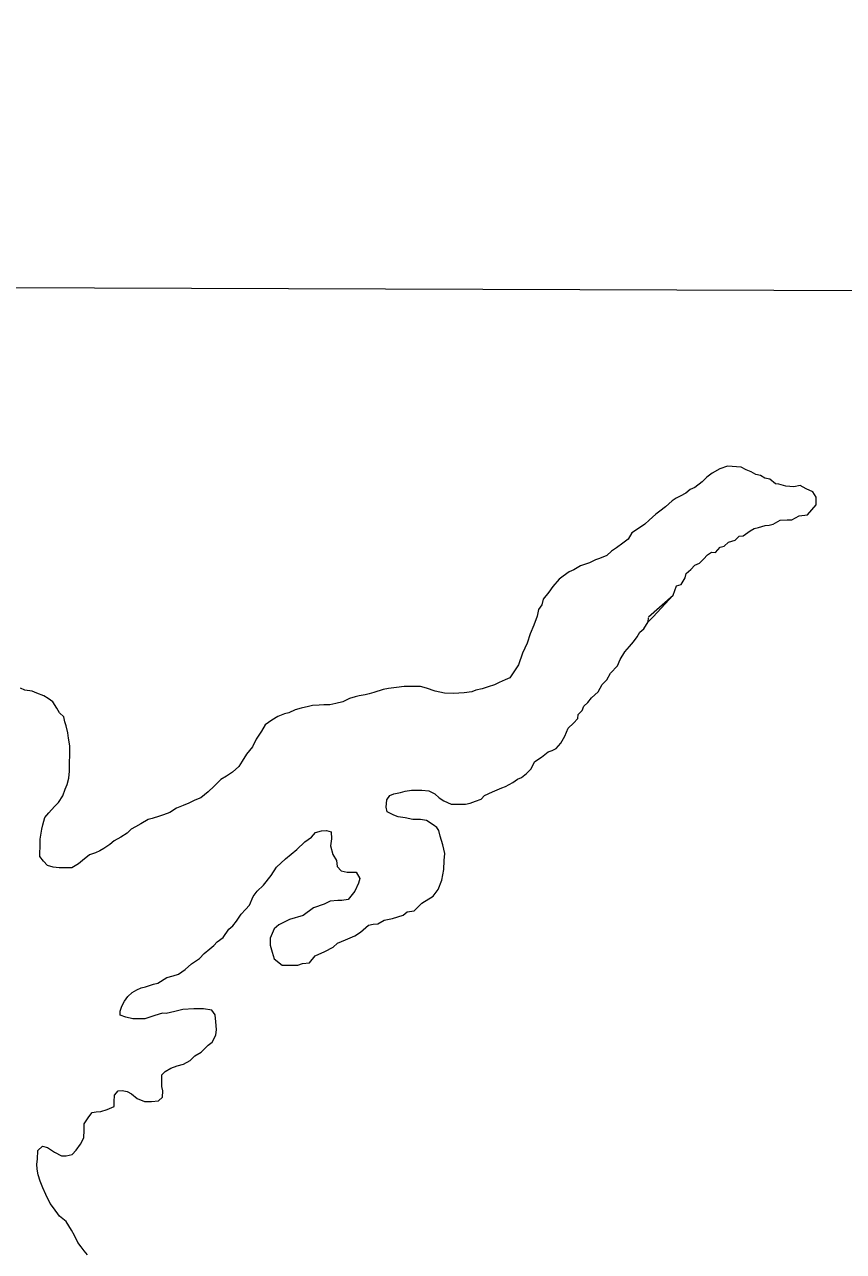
# Model space of a CAD drawing. Extents: x -1643653 to 4543381, y 1624270 to 13878484.
# Drawn here: x 803846 to 804251, y 9015750 to 9016356 of the extents above; entities that cross this region are included whole.
import ezdxf

# ---------------------------------------------------------------- set-up
doc = ezdxf.new("R2010")
doc.units = 0
doc.header["$LTSCALE"] = 160
doc.layers.add('60', color=7, linetype='Continuous', lineweight=13)

msp = doc.modelspace()

# ---------------------------------------------------------------- linework, layer by layer
at = {"layer": '60'}
msp.add_line((798190.5, 9016246.4), (834959.1, 9016114), dxfattribs=at)
for points in [[(804193.3, 9016137.9), (804189.5, 9016136.6), (804185.8, 9016134.4), (804183.1, 9016132.4), (804180.8, 9016130.2), (804177.3, 9016127.3), (804175, 9016126.3), (804172.8, 9016124.6), (804170, 9016123.1), (804168, 9016122.1), (804166, 9016120.7), (804162.7, 9016117.7), (804159.9, 9016115.7), (804157.9, 9016114.2), (804154.7, 9016111.2), (804152.6, 9016109.2), (804149.4, 9016107), (804146.1, 9016105), (804144.3, 9016101.8), (804141.6, 9016099.8), (804138.5, 9016097.6), (804136, 9016095.8), (804133.8, 9016093.8), (804130.2, 9016092.3), (804128.2, 9016091.6), (804125.2, 9016090.1), (804123.2, 9016089.4), (804120.7, 9016088.7), (804117.4, 9016086.7), (804115.2, 9016085.7), (804112.2, 9016083.5), (804110.2, 9016082), (804107.1, 9016078.5), (804105.1, 9016075.7), (804102.3, 9016072.2), (804101.6, 9016069.3), (804100, 9016067), (804099.3, 9016063.8), (804097.7, 9016059.3), (804095.9, 9016055), (804094.4, 9016050.5), (804092.1, 9016045.5), (804090.1, 9016039.8), (804087.8, 9016036.3), (804085.8, 9016033.3), (804083.5, 9016032.3), (804080.5, 9016031.1), (804078.2, 9016029.8), (804075.2, 9016028.9), (804072.2, 9016027.9), (804069, 9016027.2), (804067, 9016026.4), (804063.2, 9016026), (804058, 9016025.6), (804053.5, 9016025.8), (804048.9, 9016026.8), (804044.7, 9016028.2), (804041.7, 9016029), (804039.2, 9016029), (804036.9, 9016029), (804033.7, 9016029), (804029.9, 9016028.5), (804025.9, 9016028.1), (804023.2, 9016027.6), (804018.7, 9016026.1), (804016.4, 9016025.4), (804014.4, 9016024.9), (804011.4, 9016024.4), (804009.4, 9016023.9), (804006.6, 9016023.2), (804003.4, 9016021.5), (803999.9, 9016020.7), (803996.9, 9016020), (803993.9, 9016020), (803991.6, 9016019.8), (803988.3, 9016019.6), (803986.3, 9016019.1), (803982.8, 9016018.3), (803979.8, 9016017.6), (803976.6, 9016016.1), (803974.6, 9016015.6), (803971.3, 9016014.2), (803968.3, 9016012.4), (803965, 9016010.2), (803963.2, 9016007), (803960.5, 9016003), (803958.7, 9015999.2), (803955.7, 9015995.7), (803953.6, 9015992.2), (803951.9, 9015989.5), (803948.8, 9015986.8), (803945.8, 9015984.8), (803943.1, 9015983.1), (803939.8, 9015979.8), (803936.8, 9015977.1), (803933.2, 9015974.1), (803930.2, 9015972.9), (803927.2, 9015971.4), (803924.5, 9015970.2), (803921.2, 9015968.9), (803917.9, 9015966.9)], [(804193.3, 9016137.9), (804189.5, 9016136.6), (804185.8, 9016134.4), (804183.1, 9016132.4), (804180.8, 9016130.2), (804177.3, 9016127.3), (804175, 9016126.3), (804172.8, 9016124.6), (804170, 9016123.1), (804168, 9016122.1), (804166, 9016120.7), (804162.7, 9016117.7), (804159.9, 9016115.7), (804157.9, 9016114.2), (804154.7, 9016111.2), (804152.6, 9016109.2), (804149.4, 9016107), (804146.1, 9016105), (804144.3, 9016101.8), (804141.6, 9016099.8), (804138.5, 9016097.6), (804136, 9016095.8), (804133.8, 9016093.8), (804130.2, 9016092.3), (804128.2, 9016091.6), (804125.2, 9016090.1), (804123.2, 9016089.4), (804120.7, 9016088.7), (804117.4, 9016086.7), (804115.2, 9016085.7), (804112.2, 9016083.5), (804110.2, 9016082), (804107.1, 9016078.5), (804105.1, 9016075.7), (804102.3, 9016072.2), (804101.6, 9016069.3), (804100, 9016067), (804099.3, 9016063.8), (804097.7, 9016059.3), (804095.9, 9016055), (804094.4, 9016050.5), (804092.1, 9016045.5), (804090.1, 9016039.8), (804087.8, 9016036.3), (804085.8, 9016033.3), (804083.5, 9016032.3), (804080.5, 9016031.1), (804078.2, 9016029.8), (804075.2, 9016028.9), (804072.2, 9016027.9), (804069, 9016027.2), (804067, 9016026.4), (804063.2, 9016026), (804058, 9016025.6), (804053.5, 9016025.8), (804048.9, 9016026.8), (804044.7, 9016028.2), (804041.7, 9016029), (804039.2, 9016029), (804036.9, 9016029), (804033.7, 9016029), (804029.9, 9016028.5), (804025.9, 9016028.1), (804023.2, 9016027.6), (804018.7, 9016026.1), (804016.4, 9016025.4), (804014.4, 9016024.9), (804011.4, 9016024.4), (804009.4, 9016023.9), (804006.6, 9016023.2), (804003.4, 9016021.5), (803999.9, 9016020.7), (803996.9, 9016020), (803993.9, 9016020), (803991.6, 9016019.8), (803988.3, 9016019.6), (803986.3, 9016019.1), (803982.8, 9016018.3), (803979.8, 9016017.6), (803976.6, 9016016.1), (803974.6, 9016015.6), (803971.3, 9016014.2), (803968.3, 9016012.4), (803965, 9016010.2), (803963.2, 9016007), (803960.5, 9016003), (803958.7, 9015999.2), (803955.7, 9015995.7), (803953.6, 9015992.2), (803951.9, 9015989.5), (803948.8, 9015986.8), (803945.8, 9015984.8), (803943.1, 9015983.1), (803939.8, 9015979.8), (803936.8, 9015977.1), (803933.2, 9015974.1), (803930.2, 9015972.9), (803927.2, 9015971.4), (803924.5, 9015970.2), (803921.2, 9015968.9), (803917.9, 9015966.9)], [(804237.2, 9016118.8), (804237.1, 9016122.5), (804235.6, 9016125.2), (804232.2, 9016126.7), (804229.2, 9016128.3), (804226.1, 9016127.7), (804222.2, 9016128), (804222.2, 9016128), (804218.8, 9016128.9), (804217, 9016129.2), (804214.3, 9016131.5), (804211.8, 9016132), (804209.6, 9016133.2), (804207.3, 9016133.8), (804205.1, 9016135), (804202.6, 9016136.1), (804200.1, 9016137.3), (804193.3, 9016137.9)], [(804237.2, 9016118.8), (804237.1, 9016122.5), (804235.6, 9016125.2), (804232.2, 9016126.7), (804229.2, 9016128.3), (804226.1, 9016127.7), (804222.2, 9016128), (804222.2, 9016128), (804218.8, 9016128.9), (804217, 9016129.2), (804214.3, 9016131.5), (804211.8, 9016132), (804209.6, 9016133.2), (804207.3, 9016133.8), (804205.1, 9016135), (804202.6, 9016136.1), (804200.1, 9016137.3), (804193.3, 9016137.9)], [(804154.3, 9016063.5), (804166.6, 9016074.2), (804167.4, 9016076.5), (804168.1, 9016078.7), (804170.4, 9016079.4), (804172.4, 9016082.7), (804172.9, 9016084.9), (804175.2, 9016086.9), (804177.2, 9016088.9), (804179.5, 9016089.9), (804181.5, 9016091.9), (804183.5, 9016094.1), (804185.5, 9016095.4), (804187.5, 9016095.3), (804189.8, 9016097.8), (804191.8, 9016098.3), (804193.8, 9016100.3), (804197.1, 9016101.3), (804199.1, 9016103.3), (804201.1, 9016103.5), (804204.6, 9016106), (804206.6, 9016107), (804208.6, 9016107.5), (804211.9, 9016108.5), (804213.9, 9016108.7), (804215.9, 9016109.2), (804219.4, 9016111.2), (804222.9, 9016111.4), (804225.2, 9016111.4), (804228.7, 9016113.3), (804232.9, 9016113.8), (804237.2, 9016118.8)], [(804156.6, 9016063.5), (804166.6, 9016074.2), (804167.4, 9016076.5), (804168.1, 9016078.7), (804170.4, 9016079.4), (804172.4, 9016082.7), (804172.9, 9016084.9), (804175.2, 9016086.9), (804177.2, 9016088.9), (804179.5, 9016089.9), (804181.5, 9016091.9), (804183.5, 9016094.1), (804185.5, 9016095.4), (804187.5, 9016095.3), (804189.8, 9016097.8), (804191.8, 9016098.3), (804193.8, 9016100.3), (804197.1, 9016101.3), (804199.1, 9016103.3), (804201.1, 9016103.5), (804204.6, 9016106), (804206.6, 9016107), (804208.6, 9016107.5), (804211.9, 9016108.5), (804213.9, 9016108.7), (804215.9, 9016109.2), (804219.4, 9016111.2), (804222.9, 9016111.4), (804225.2, 9016111.4), (804228.7, 9016113.3), (804232.9, 9016113.8), (804237.2, 9016118.8)], [(804004.7, 9015904), (804009.2, 9015906), (804012, 9015907.7), (804016, 9015911.2), (804018.3, 9015911.7), (804020.6, 9015911.9), (804023.8, 9015913.7), (804027.8, 9015914.4), (804033.1, 9015916.1), (804035.1, 9015917.8), (804038.6, 9015918.3), (804042.4, 9015922.1), (804047.9, 9015925.5), (804050.4, 9015928.8), (804052.3, 9015933.4), (804053.2, 9015938.7), (804053.4, 9015943.1), (804053.7, 9015946.5), (804052.8, 9015950.9), (804051.4, 9015955.2), (804050.8, 9015958), (804049.7, 9015959.4), (804047.9, 9015960.8), (804044.7, 9015962.8), (804041.7, 9015963.4), (804038, 9015963.4), (804034.2, 9015964.2), (804030.7, 9015964.7), (804028.5, 9015965.5), (804025.2, 9015967.2), (804024.7, 9015969.5), (804025, 9015973), (804026.5, 9015975.2), (804028.5, 9015976), (804031.8, 9015976.7), (804034.1, 9015977.4), (804037.3, 9015977.9), (804039.3, 9015977.9), (804042.3, 9015977.9), (804045.8, 9015977.6), (804048.8, 9015976.1), (804051, 9015974.1), (804053.3, 9015972.6), (804056.8, 9015971), (804058.8, 9015971), (804061.8, 9015971), (804064, 9015971), (804066.3, 9015971.5), (804068.8, 9015972.5), (804071.6, 9015973.4), (804073.4, 9015975.2), (804077.2, 9015977), (804081.9, 9015979), (804081.9, 9015979), (804081.9, 9015979), (804083.7, 9015979.6), (804087.4, 9015981.6), (804089.6, 9015983.3), (804091.6, 9015984.1), (804094.1, 9015986.1), (804096.2, 9015988.3), (804098.2, 9015992), (804098.2, 9015992), (804101.5, 9015994.1), (804104.7, 9015996.8), (804106.7, 9015997.5), (804108.7, 9015998.5), (804111, 9016001), (804113, 9016004.5), (804114.6, 9016008.5), (804117.3, 9016010.9), (804119.4, 9016013.2), (804119.6, 9016015.2), (804121.6, 9016017.2), (804122.4, 9016019.4), (804124.4, 9016021.2), (804126.2, 9016023.4), (804129.5, 9016026.4), (804131.5, 9016030.1), (804133.8, 9016032.4), (804135.5, 9016035.6), (804139.1, 9016039.3), (804140.3, 9016042.3), (804142.6, 9016046.1), (804144.9, 9016048.8), (804146.9, 9016051.1), (804148.7, 9016053.5), (804150, 9016055.8), (804152, 9016057.5), (804154.2, 9016061), (804156.6, 9016063.5)], [(804004.7, 9015904), (804009.2, 9015906), (804012, 9015907.7), (804016, 9015911.2), (804018.3, 9015911.7), (804020.6, 9015911.9), (804023.8, 9015913.7), (804027.8, 9015914.4), (804033.1, 9015916.1), (804035.1, 9015917.8), (804038.6, 9015918.3), (804042.4, 9015922.1), (804047.9, 9015925.5), (804050.4, 9015928.8), (804052.3, 9015933.4), (804053.2, 9015938.7), (804053.4, 9015943.1), (804053.7, 9015946.5), (804052.8, 9015950.9), (804051.4, 9015955.2), (804050.8, 9015958), (804049.7, 9015959.4), (804047.9, 9015960.8), (804044.7, 9015962.8), (804041.7, 9015963.4), (804038, 9015963.4), (804034.2, 9015964.2), (804030.7, 9015964.7), (804028.5, 9015965.5), (804025.2, 9015967.2), (804024.7, 9015969.5), (804025, 9015973), (804026.5, 9015975.2), (804028.5, 9015976), (804031.8, 9015976.7), (804034.1, 9015977.4), (804037.3, 9015977.9), (804039.3, 9015977.9), (804042.3, 9015977.9), (804045.8, 9015977.6), (804048.8, 9015976.1), (804051, 9015974.1), (804053.3, 9015972.6), (804056.8, 9015971), (804058.8, 9015971), (804061.8, 9015971), (804064, 9015971), (804066.3, 9015971.5), (804068.8, 9015972.5), (804071.6, 9015973.4), (804073.4, 9015975.2), (804077.2, 9015977), (804081.9, 9015979), (804081.9, 9015979), (804081.9, 9015979), (804083.7, 9015979.6), (804087.4, 9015981.6), (804089.6, 9015983.3), (804091.6, 9015984.1), (804094.1, 9015986.1), (804096.2, 9015988.3), (804098.2, 9015992), (804098.2, 9015992), (804101.5, 9015994.1), (804104.7, 9015996.8), (804106.7, 9015997.5), (804108.7, 9015998.5), (804111, 9016001), (804113, 9016004.5), (804114.6, 9016008.5), (804117.3, 9016010.9), (804119.4, 9016013.2), (804119.6, 9016015.2), (804121.6, 9016017.2), (804122.4, 9016019.4), (804124.4, 9016021.2), (804126.2, 9016023.4), (804129.5, 9016026.4), (804131.5, 9016030.1), (804133.8, 9016032.4), (804135.5, 9016035.6), (804139.1, 9016039.3), (804140.3, 9016042.3), (804142.6, 9016046.1), (804144.9, 9016048.8), (804146.9, 9016051.1), (804148.7, 9016053.5), (804150, 9016055.8), (804152, 9016057.5), (804154.2, 9016061), (804154.3, 9016063)], [(803917.9, 9015966.9), (803914.7, 9015965.7), (803912.7, 9015965), (803909.1, 9015963.8), (803907.1, 9015963.3), (803903.6, 9015961.3), (803900.9, 9015959.8), (803898.8, 9015958.6), (803896.8, 9015956.6), (803893.6, 9015954.6), (803890.3, 9015952.9), (803888.3, 9015951.1), (803885.3, 9015949.1), (803883.3, 9015947.9), (803881.2, 9015946.9), (803878.2, 9015945.9), (803874.7, 9015943.2), (803872.7, 9015941.5), (803869.4, 9015939.5), (803866.4, 9015939.5), (803863.2, 9015939.5), (803860.2, 9015939.8), (803857.4, 9015940.6), (803855.5, 9015942.8), (803853.7, 9015945.1), (803853.7, 9015947.3), (803853.8, 9015949.6), (803853.8, 9015953.6), (803854.1, 9015955.6), (803854.6, 9015958.6), (803855.1, 9015960.8), (803856.1, 9015964.3), (803858.1, 9015966.6), (803860.9, 9015969.8), (803862.9, 9015971.8), (803865, 9015975.1), (803866.2, 9015978.3), (803867.2, 9015980.6), (803868, 9015983.8), (803868.3, 9015987.3), (803868.3, 9015989.3), (803868.3, 9015991.3), (803868.4, 9015995.3), (803868.4, 9015997.6), (803868.4, 9015999.8), (803867.9, 9016003.6), (803867.5, 9016006.1), (803866.7, 9016009.6), (803866, 9016011.6), (803865.5, 9016014.1), (803863.3, 9016016.1), (803862, 9016018.4), (803860.1, 9016021.4), (803857.8, 9016023.2), (803855.6, 9016024.4), (803852.1, 9016025.7), (803849.8, 9016026.7), (803846.3, 9016027.2), (803844.1, 9016028.3)], [(803917.9, 9015966.9), (803914.7, 9015965.7), (803912.7, 9015965), (803909.1, 9015963.8), (803907.1, 9015963.3), (803903.6, 9015961.3), (803900.9, 9015959.8), (803898.8, 9015958.6), (803896.8, 9015956.6), (803893.6, 9015954.6), (803890.3, 9015952.9), (803888.3, 9015951.1), (803885.3, 9015949.1), (803883.3, 9015947.9), (803881.2, 9015946.9), (803878.2, 9015945.9), (803874.7, 9015943.2), (803872.7, 9015941.5), (803869.4, 9015939.5), (803866.4, 9015939.5), (803863.2, 9015939.5), (803860.2, 9015939.8), (803857.4, 9015940.6), (803855.5, 9015942.8), (803853.7, 9015945.1), (803853.7, 9015947.3), (803853.8, 9015949.6), (803853.8, 9015953.6), (803854.1, 9015955.6), (803854.6, 9015958.6), (803855.1, 9015960.8), (803856.1, 9015964.3), (803858.1, 9015966.6), (803860.9, 9015969.8), (803862.9, 9015971.8), (803865, 9015975.1), (803866.2, 9015978.3), (803867.2, 9015980.6), (803868, 9015983.8), (803868.3, 9015987.3), (803868.3, 9015989.3), (803868.3, 9015991.3), (803868.4, 9015995.3), (803868.4, 9015997.6), (803868.4, 9015999.8), (803867.9, 9016003.6), (803867.5, 9016006.1), (803866.7, 9016009.6), (803866, 9016011.6), (803865.5, 9016014.1), (803863.3, 9016016.1), (803862, 9016018.4), (803860.1, 9016021.4), (803857.8, 9016023.2), (803855.6, 9016024.4), (803852.1, 9016025.7), (803849.8, 9016026.7), (803846.3, 9016027.2), (803844.1, 9016028.3)], [(803928, 9015844.3), (803928, 9015844.3), (803930.3, 9015846.7), (803933.3, 9015848.4), (803936.8, 9015851.9), (803938.8, 9015853.4), (803940.6, 9015856.9), (803940.9, 9015859.6), (803940.6, 9015863.4), (803940.2, 9015866.9), (803938.7, 9015869.2), (803938.7, 9015869.2), (803934.5, 9015869.8), (803929.7, 9015869.8), (803924.3, 9015869.5), (803920.4, 9015868.6), (803916.1, 9015867.5), (803914.2, 9015867.8), (803910.4, 9015866.6), (803905.6, 9015864.9), (803903.4, 9015864.9), (803899.6, 9015864.9), (803896.1, 9015865.7), (803893.4, 9015866.7), (803893.4, 9015868.7), (803894.2, 9015871.2), (803895.5, 9015873.7), (803897.2, 9015876), (803899.2, 9015877.9), (803901.5, 9015879.2), (803903.8, 9015880.2), (803905.8, 9015880.7), (803907.8, 9015881.4), (803909.8, 9015882.1), (803912, 9015882.6), (803916.4, 9015885.3), (803916.4, 9015885.3), (803919.5, 9015886.2), (803922.1, 9015887), (803925.5, 9015889.3), (803928.6, 9015892.1), (803932.6, 9015894.7), (803934.8, 9015897.2), (803937.7, 9015899.5), (803939.6, 9015901.2), (803941.3, 9015902.9), (803944.2, 9015905.1), (803947, 9015909.2), (803949, 9015910.9), (803950.8, 9015913.2), (803953.1, 9015916.6), (803955.3, 9015918.9), (803957.3, 9015921.1), (803959.1, 9015925.4), (803961.1, 9015927.9), (803964.1, 9015931), (803967.9, 9015935.7), (803970.6, 9015939.9), (803975, 9015943.9), (803980.6, 9015948.6), (803984.6, 9015952.3), (803987.9, 9015954.6), (803989.9, 9015957), (803992.8, 9015957.7), (803995.3, 9015957.9), (803997.5, 9015957.2), (803997.7, 9015953.9), (803997.3, 9015950.4), (803998.4, 9015946.1), (804000.2, 9015943.2), (804000.6, 9015940.1), (804002.6, 9015938.1), (804005.5, 9015937.3), (804010, 9015937.3), (804011.7, 9015934.3), (804011, 9015932), (804009.2, 9015928), (804005.9, 9015923.8), (804002.9, 9015923.3), (804000.9, 9015923.3), (803997.1, 9015923.1), (803994.1, 9015921.6), (803988.8, 9015919.7), (803983.8, 9015915.9), (803977, 9015914), (803971.8, 9015911.3), (803969.5, 9015909.3), (803967.5, 9015904.8), (803967.4, 9015901.3), (803968.4, 9015897.8), (803969.4, 9015894.5), (803973.4, 9015891.5), (803977.1, 9015891.5), (803981.1, 9015891.4), (803983.4, 9015892.2), (803986.9, 9015892.6), (803989.7, 9015896.1), (803994.4, 9015898.1), (803998.5, 9015900.3), (804000.7, 9015902.3), (804004.7, 9015904)], [(803928, 9015844.3), (803928, 9015844.3), (803930.3, 9015846.7), (803933.3, 9015848.4), (803936.8, 9015851.9), (803938.8, 9015853.4), (803940.6, 9015856.9), (803940.9, 9015859.6), (803940.6, 9015863.4), (803940.2, 9015866.9), (803938.7, 9015869.2), (803938.7, 9015869.2), (803934.5, 9015869.8), (803929.7, 9015869.8), (803924.3, 9015869.5), (803920.4, 9015868.6), (803916.1, 9015867.5), (803914.2, 9015867.8), (803910.4, 9015866.6), (803905.6, 9015864.9), (803903.4, 9015864.9), (803899.6, 9015864.9), (803896.1, 9015865.7), (803893.4, 9015866.7), (803893.4, 9015868.7), (803894.2, 9015871.2), (803895.5, 9015873.7), (803897.2, 9015876), (803899.2, 9015877.9), (803901.5, 9015879.2), (803903.8, 9015880.2), (803905.8, 9015880.7), (803907.8, 9015881.4), (803909.8, 9015882.1), (803912, 9015882.6), (803916.4, 9015885.3), (803916.4, 9015885.3), (803919.5, 9015886.2), (803922.1, 9015887), (803925.5, 9015889.3), (803928.6, 9015892.1), (803932.6, 9015894.7), (803934.8, 9015897.2), (803937.7, 9015899.5), (803939.6, 9015901.2), (803941.3, 9015902.9), (803944.2, 9015905.1), (803947, 9015909.2), (803949, 9015910.9), (803950.8, 9015913.2), (803953.1, 9015916.6), (803955.3, 9015918.9), (803957.3, 9015921.1), (803959.1, 9015925.4), (803961.1, 9015927.9), (803964.1, 9015931), (803967.9, 9015935.7), (803970.6, 9015939.9), (803975, 9015943.9), (803980.6, 9015948.6), (803984.6, 9015952.3), (803987.9, 9015954.6), (803989.9, 9015957), (803992.8, 9015957.7), (803995.3, 9015957.9), (803997.5, 9015957.2), (803997.7, 9015953.9), (803997.3, 9015950.4), (803998.4, 9015946.1), (804000.2, 9015943.2), (804000.6, 9015940.1), (804002.6, 9015938.1), (804005.5, 9015937.3), (804010, 9015937.3), (804011.7, 9015934.3), (804011, 9015932), (804009.2, 9015928), (804005.9, 9015923.8), (804002.9, 9015923.3), (804000.9, 9015923.3), (803997.1, 9015923.1), (803994.1, 9015921.6), (803988.8, 9015919.7), (803983.8, 9015915.9), (803977, 9015914), (803971.8, 9015911.3), (803969.5, 9015909.3), (803967.5, 9015904.8), (803967.4, 9015901.3), (803968.4, 9015897.8), (803969.4, 9015894.5), (803973.4, 9015891.5), (803977.1, 9015891.5), (803981.1, 9015891.4), (803983.4, 9015892.2), (803986.9, 9015892.6), (803989.7, 9015896.1), (803994.4, 9015898.1), (803998.5, 9015900.3), (804000.7, 9015902.3), (804004.7, 9015904)], [(803877.2, 9015748.4), (803875.5, 9015750.4), (803874, 9015752.4), (803872.5, 9015754.5), (803870.8, 9015758), (803869.3, 9015760.5), (803866.6, 9015764.8), (803863.4, 9015767.5), (803860.4, 9015771.6), (803858.7, 9015773.8), (803856.7, 9015778.1), (803855.1, 9015781.5), (803853.8, 9015784.7), (803852.9, 9015787.9), (803852.3, 9015790.7), (803852.1, 9015793.1), (803852.5, 9015795.7), (803852.6, 9015799.9), (803854.9, 9015802.1), (803857.4, 9015801.4), (803860.9, 9015799.1), (803864.4, 9015797.3), (803866.6, 9015797.3), (803869.6, 9015798), (803871.6, 9015800), (803873.7, 9015803), (803875.4, 9015806.2), (803875.5, 9015810), (803875.5, 9015813), (803877.8, 9015816.5), (803879.5, 9015818.7), (803881.5, 9015819), (803883.8, 9015819.2), (803887, 9015820.2), (803890.3, 9015821.7), (803890.3, 9015823.9), (803890.6, 9015827.2), (803892.4, 9015829.4), (803894.4, 9015829.6), (803896.8, 9015829.1), (803898.9, 9015827.9), (803901.8, 9015825.6), (803905.3, 9015824.1), (803908.8, 9015824.1), (803912.3, 9015824.5), (803914.3, 9015826.3), (803914.4, 9015829.3), (803913.9, 9015831.5), (803913.9, 9015835.5), (803913.9, 9015837.2), (803913.9, 9015837.2), (803915.6, 9015838.9), (803918.4, 9015840.6), (803921.5, 9015841.8), (803924.6, 9015842.6), (803928, 9015844.3)], [(803877.2, 9015748.4), (803875.5, 9015750.4), (803874, 9015752.4), (803872.5, 9015754.5), (803870.8, 9015758), (803869.3, 9015760.5), (803866.6, 9015764.8), (803863.4, 9015767.5), (803860.4, 9015771.6), (803858.7, 9015773.8), (803856.7, 9015778.1), (803855.1, 9015781.5), (803853.8, 9015784.7), (803852.9, 9015787.9), (803852.3, 9015790.7), (803852.1, 9015793.1), (803852.5, 9015795.7), (803852.6, 9015799.9), (803854.9, 9015802.1), (803857.4, 9015801.4), (803860.9, 9015799.1), (803864.4, 9015797.3), (803866.6, 9015797.3), (803869.6, 9015798), (803871.6, 9015800), (803873.7, 9015803), (803875.4, 9015806.2), (803875.5, 9015810), (803875.5, 9015813), (803877.8, 9015816.5), (803879.5, 9015818.7), (803881.5, 9015819), (803883.8, 9015819.2), (803887, 9015820.2), (803890.3, 9015821.7), (803890.3, 9015823.9), (803890.6, 9015827.2), (803892.4, 9015829.4), (803894.4, 9015829.6), (803896.8, 9015829.1), (803898.9, 9015827.9), (803901.8, 9015825.6), (803905.3, 9015824.1), (803908.8, 9015824.1), (803912.3, 9015824.5), (803914.3, 9015826.3), (803914.4, 9015829.3), (803913.9, 9015831.5), (803913.9, 9015835.5), (803913.9, 9015837.2), (803913.9, 9015837.2), (803915.6, 9015838.9), (803918.4, 9015840.6), (803921.5, 9015841.8), (803924.6, 9015842.6), (803928, 9015844.3)]]:
    msp.add_lwpolyline(points, dxfattribs=at)
at = {"layer": '60', "lineweight": 25}
msp.add_spline([(814781, 9009175.5), (814787.2, 9009173.4), (814796.9, 9009173.4), (814799.4, 9009172.4), (814805.1, 9009174.5), (814805.6, 9009176.5), (814811.7, 9009179.5), (814811.7, 9009179.5), (814801.5, 9009181), (814790.7, 9009181.5), (814784.1, 9009183.1), (814777.4, 9009185.1), (814778.4, 9009175.5)], degree=3, dxfattribs=at)
at = {"layer": '60', "lineweight": 53}
msp.add_spline([(803484.7, 9016652.3), (803577.3, 9016656.8), (803731.5, 9016679), (803896.1, 9016727.9), (804054.3, 9016780.7), (804277.5, 9016859.2), (804463.3, 9016913.9), (804794, 9016940), (805029.9, 9016932.6), (805258.3, 9016887.8), (805427.6, 9016824.6), (805588.1, 9016742.6), (805717.8, 9016657.1), (805829.8, 9016554.6), (805996.6, 9016393.8), (806131.1, 9016281.3), (806238.2, 9016188.8)], degree=3, dxfattribs=at)
at = {"layer": '60', "lineweight": 35}
msp.add_spline([(803484.7, 9016652.3), (803577.3, 9016656.8), (803731.5, 9016679), (803896.1, 9016727.9), (804054.3, 9016780.7), (804277.5, 9016859.2), (804463.3, 9016913.9), (804794, 9016940), (805029.9, 9016932.6), (805258.3, 9016887.8), (805427.6, 9016824.6), (805588.1, 9016742.6), (805717.8, 9016657.1), (805829.8, 9016554.6), (805996.6, 9016393.8), (806131.1, 9016281.3), (806238.2, 9016188.8)], degree=3, dxfattribs=at)
at = {"layer": '60'}
msp.add_spline([(803484.7, 9016652.3), (803577.3, 9016656.8), (803731.5, 9016679), (803896.1, 9016727.9), (804054.3, 9016780.7), (804277.5, 9016859.2), (804463.3, 9016913.9), (804794, 9016940), (805029.9, 9016932.6), (805258.3, 9016887.8), (805427.6, 9016824.6), (805588.1, 9016742.6), (805717.8, 9016657.1), (805829.8, 9016554.6), (805996.6, 9016393.8), (806131.1, 9016281.3), (806238.2, 9016188.8)], degree=3, dxfattribs=at)

doc.saveas('drawing.dxf')
